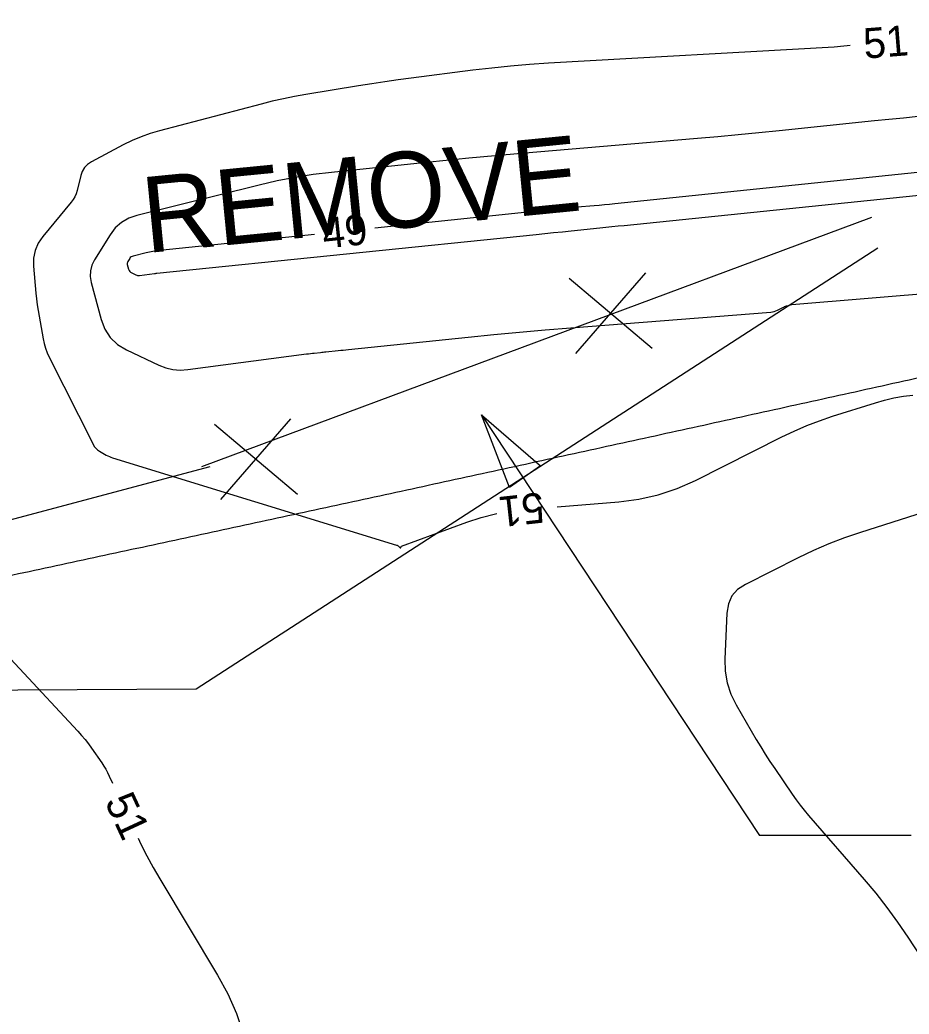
# Model space of a CAD drawing. Extents: x 2384780 to 2405861, y 547869 to 573706.
# Drawn here: x 2390854.3 to 2390913, y 552486.8 to 552552.4 of the extents above; entities that cross this region are included whole.
import ezdxf

# ---------------------------------------------------------------- set-up
doc = ezdxf.new("R2010")
doc.units = 0
for name, color, linetype in [('Breaklines', 7, 'Continuous'), ('Old_Level_5', 7, 'Continuous'), ('Old_Level_60', 7, 'Continuous'), ('Old_Level_61', 7, 'Continuous'), ('Old_Level_62', 7, 'Continuous'), ('Old_Level_63', 7, 'Continuous'), ('Sheet Plan CELL', 7, 'Continuous')]:
    doc.layers.add(name, color=color, linetype=linetype)

# ---------------------------------------------------------------- blocks, each defined once
blk = doc.blocks.new('SPOT')
at = {"layer": 'Breaklines'}
for p, q in [((-4.608, -5.326), (4.609, 5.325)), ((-5.48625, 4.61225), (5.48625, -4.61175))]:
    blk.add_line(p, q, dxfattribs=at)

msp = doc.modelspace()

# ---------------------------------------------------------------- linework, layer by layer
at = {"layer": 'Old_Level_5'}
for p in [(2390884.801, 552526.33675), (2390913.15787, 552498.56184)]:
    msp.add_line(p, (2390903.15787, 552498.56184), dxfattribs=at)
msp.add_lwpolyline([(2390886.65575, 552521.52825), (2390884.801, 552526.33675), (2390888.7005, 552522.96675)], close=True, dxfattribs=at)
at = {"layer": 'Old_Level_60'}
for points in [[(2390909.1475, 552550.716), (2390908.93825, 552550.68925), (2390908.724, 552550.66375), (2390908.5095, 552550.64225), (2390908.29475, 552550.62425), (2390908.0795, 552550.61025), (2390889.22775, 552549.54025), (2390887.97675, 552549.458), (2390886.728, 552549.3535), (2390885.48125, 552549.22675), (2390884.2365, 552549.0775), (2390880.17375, 552548.554), (2390879.30375, 552548.43825), (2390878.43475, 552548.315), (2390877.567, 552548.1845), (2390876.7, 552548.0465), (2390873.22, 552547.47725), (2390872.476, 552547.34675), (2390871.736, 552547.19825), (2390870.9995, 552547.03225), (2390870.267, 552546.84875), (2390863.5585, 552545.0825), (2390862.941, 552544.90075), (2390862.33725, 552544.68425), (2390861.747, 552544.433), (2390861.1705, 552544.14675), (2390859.06325, 552543.02375), (2390858.81275, 552542.85725), (2390858.61225, 552542.65175), (2390858.46175, 552542.40725), (2390858.3615, 552542.1235), (2390858.116, 552541.133), (2390858.0525, 552540.92625), (2390857.9675, 552540.7305), (2390857.8605, 552540.5455), (2390857.732, 552540.37175), (2390855.8485, 552538.0955), (2390855.54825, 552537.65675), (2390855.34775, 552537.187), (2390855.247, 552536.68625), (2390855.246, 552536.1545), (2390855.406, 552534.367), (2390855.44425, 552533.9845), (2390855.491, 552533.603), (2390855.54575, 552533.22275), (2390855.60875, 552532.8435), (2390855.873, 552531.3525), (2390855.94075, 552531.03675), (2390856.03075, 552530.72825), (2390856.14325, 552530.4275), (2390856.27825, 552530.134), (2390859.1735, 552524.3875), (2390859.254, 552524.25225), (2390859.351, 552524.133), (2390859.46475, 552524.02925), (2390859.59525, 552523.94125), (2390860.04875, 552523.67975), (2390860.14725, 552523.62675), (2390860.248, 552523.57925), (2390860.3515, 552523.53775), (2390860.4575, 552523.50175), (2390879.1955, 552517.734), (2390879.232, 552517.72075), (2390879.2665, 552517.70425), (2390879.29925, 552517.68425), (2390879.33025, 552517.66075), (2390879.44425, 552517.56525), (2390879.45625, 552517.55775), (2390879.4665, 552517.557), (2390879.475, 552517.563), (2390879.4815, 552517.57575), (2390879.49975, 552517.628), (2390879.5045, 552517.6385), (2390879.51125, 552517.647), (2390879.5195, 552517.65375), (2390879.52975, 552517.65875), (2390883.847, 552519.25525), (2390884.7795, 552519.56425), (2390885.7265, 552519.80725), (2390885.82875, 552519.82625)], [(2390916.767, 552542.663), (2390893.60725, 552540.26125), (2390893.2645, 552540.2265), (2390892.9215, 552540.19325), (2390892.5785, 552540.1615), (2390892.2355, 552540.13125), (2390891.11425, 552540.03525), (2390890.874, 552540.01425), (2390890.63375, 552539.992), (2390890.39375, 552539.96875), (2390890.154, 552539.94425), (2390877.76175, 552538.65875)], [(2390861.4325, 552536.25625), (2390861.51475, 552535.949), (2390861.54525, 552535.86775), (2390861.59075, 552535.7985), (2390861.6505, 552535.74175), (2390861.72525, 552535.697), (2390861.99325, 552535.5705), (2390862.0515, 552535.548), (2390862.111, 552535.53425), (2390862.172, 552535.52925), (2390862.23425, 552535.533), (2390863.222, 552535.663), (2390863.23775, 552535.665), (2390863.25375, 552535.667), (2390863.2695, 552535.66875), (2390863.28525, 552535.6705), (2390863.33725, 552535.67575), (2390863.34825, 552535.677), (2390863.3595, 552535.678), (2390863.3705, 552535.67925), (2390863.3815, 552535.6805), (2390888.41075, 552538.2445), (2390888.9885, 552538.30375), (2390889.56625, 552538.363), (2390890.144, 552538.4225), (2390890.72175, 552538.48175), (2390892.60925, 552538.67575), (2390893.0135, 552538.71725), (2390893.418, 552538.75875), (2390893.8225, 552538.80025), (2390894.227, 552538.84175), (2390914.96575, 552540.9665)], [(2390873.78325, 552538.246), (2390863.57125, 552537.18675), (2390863.348, 552537.1595), (2390863.12625, 552537.12475), (2390862.906, 552537.082), (2390862.687, 552537.03175), (2390861.8125, 552536.81425), (2390861.74425, 552536.79075), (2390861.6845, 552536.75575), (2390861.63275, 552536.7095), (2390861.58925, 552536.652), (2390861.46075, 552536.4455), (2390861.43825, 552536.4005), (2390861.42625, 552536.354), (2390861.42425, 552536.306), (2390861.4325, 552536.25625)], [(2390889.80125, 552520.26525), (2390893.87825, 552520.589), (2390895.1925, 552520.75675), (2390896.47225, 552521.04825), (2390897.71725, 552521.4635), (2390898.92775, 552522.0025), (2390904.63075, 552524.87475), (2390905.447, 552525.266), (2390906.27725, 552525.62375), (2390907.12075, 552525.94825), (2390907.978, 552526.2395), (2390910.80025, 552527.1365), (2390911.4085, 552527.31125), (2390912.02375, 552527.451), (2390912.64575, 552527.55575), (2390913.27475, 552527.62575)], [(2390918.15725, 552521.22475), (2390909.8195, 552518.57475), (2390908.7655, 552518.21675), (2390907.72825, 552517.8175), (2390906.70775, 552517.3775), (2390905.70375, 552516.89675), (2390902.2265, 552515.14525), (2390901.71175, 552514.80625), (2390901.3355, 552514.37725), (2390901.09775, 552513.85825), (2390900.999, 552513.24975)], [(2390846.60075, 552517.8535), (2390858.17875, 552505.443), (2390858.41875, 552505.17625), (2390858.64875, 552504.901), (2390858.8685, 552504.61775), (2390859.078, 552504.32625), (2390859.74575, 552503.3605), (2390859.88425, 552503.15075), (2390860.013, 552502.93575), (2390860.13275, 552502.7155), (2390860.24275, 552502.4895), (2390860.462, 552502.01425)], [(2390900.999, 552513.24975), (2390900.86125, 552510.19975), (2390900.88025, 552509.404), (2390901.01075, 552508.6355), (2390901.25275, 552507.89475), (2390901.60575, 552507.18125), (2390902.9415, 552504.89525), (2390903.232, 552504.40825), (2390903.531, 552503.92675), (2390903.839, 552503.4505), (2390904.15525, 552502.98), (2390905.31675, 552501.2855), (2390905.5705, 552500.92625), (2390905.83425, 552500.57475), (2390906.10775, 552500.23075), (2390906.391, 552499.89425), (2390910.05475, 552495.668), (2390910.824, 552494.7505), (2390911.5615, 552493.80875), (2390912.267, 552492.843), (2390912.941, 552491.85325), (2390915.58825, 552487.8235)], [(2390862.143, 552498.3845), (2390862.327, 552497.99975), (2390862.7245, 552497.223), (2390863.14275, 552496.45725), (2390863.582, 552495.70275), (2390867.395, 552489.3515), (2390868.06975, 552488.10875), (2390868.6285, 552486.82175), (2390869.0715, 552485.4905)]]:
    msp.add_lwpolyline(points, dxfattribs=at)
at = {"layer": 'Old_Level_61'}
for points in [[(2390913.6245, 552546.01675), (2390912.66075, 552545.92725), (2390911.69725, 552545.8335), (2390910.73425, 552545.73575), (2390904.45025, 552545.084), (2390903.10325, 552544.9475), (2390901.756, 552544.81675), (2390900.408, 552544.69225), (2390899.05925, 552544.57375), (2390887.4335, 552543.57775), (2390885.70725, 552543.426), (2390883.9815, 552543.26625), (2390882.2565, 552543.099), (2390880.53225, 552542.92425), (2390874.901, 552542.34), (2390873.69775, 552542.19375), (2390872.50225, 552542.00575), (2390871.31375, 552541.776), (2390870.13275, 552541.50425), (2390862.07075, 552539.5005), (2390861.5295, 552539.31275), (2390861.0535, 552539.03525), (2390860.643, 552538.668), (2390860.29775, 552538.21075), (2390859.2765, 552536.5705), (2390859.0985, 552536.213), (2390859.00175, 552535.84325), (2390858.9865, 552535.4615), (2390859.05275, 552535.0675)], [(2390859.05275, 552535.0675), (2390859.70525, 552532.62625), (2390859.949, 552531.98025), (2390860.30875, 552531.431), (2390860.785, 552530.979), (2390861.37725, 552530.624), (2390863.5075, 552529.62), (2390863.9695, 552529.44), (2390864.4425, 552529.33025), (2390864.9265, 552529.29075), (2390865.42125, 552529.3215), (2390873.26875, 552530.3545), (2390873.3945, 552530.37075), (2390873.52025, 552530.386), (2390873.64625, 552530.40025), (2390873.77225, 552530.4135), (2390874.184, 552530.456), (2390874.27225, 552530.465), (2390874.3605, 552530.474), (2390874.44875, 552530.483), (2390874.537, 552530.492), (2390875.34275, 552530.57475), (2390875.5155, 552530.59225), (2390875.68825, 552530.61), (2390875.86075, 552530.62775), (2390876.0335, 552530.6455), (2390883.93075, 552531.457), (2390885.6235, 552531.626), (2390887.317, 552531.78525), (2390889.0115, 552531.9345), (2390890.70675, 552532.07425), (2390903.901, 552533.122), (2390904.013, 552533.13625), (2390904.122, 552533.161), (2390904.228, 552533.1965), (2390904.331, 552533.2425), (2390904.69225, 552533.42425), (2390904.749, 552533.4515), (2390904.807, 552533.4765), (2390904.86575, 552533.49925), (2390904.92575, 552533.5195), (2390905.1225, 552533.582), (2390905.165, 552533.59425), (2390905.208, 552533.604), (2390905.25125, 552533.61125), (2390905.29525, 552533.61625), (2390925.17925, 552535.26275)]]:
    msp.add_lwpolyline(points, dxfattribs=at)
at = {"layer": 'Old_Level_62'}
msp.add_spline([(2390750.412, 552493.903), (2390756.0595, 552495.08775), (2390761.7115, 552496.27325), (2390767.3675, 552497.4605), (2390773.02325, 552498.648), (2390778.6805, 552499.8365), (2390784.343, 552501.02675), (2390790.009, 552502.21875), (2390795.6745, 552503.412), (2390801.34075, 552504.6065), (2390807.0125, 552505.8035), (2390812.6885, 552507.00325), (2390818.36375, 552508.2045), (2390824.04125, 552509.40825), (2390829.7205, 552510.6145), (2390835.4035, 552511.8235), (2390841.09, 552513.036), (2390846.77575, 552514.25075), (2390852.464, 552515.46875), (2390858.15625, 552516.69075), (2390863.84925, 552517.91575), (2390869.5415, 552519.144), (2390875.24, 552520.37675), (2390880.94175, 552521.614), (2390886.6405, 552522.8545), (2390892.34075, 552524.099), (2390898.047, 552525.34875), (2390903.7545, 552526.60325), (2390909.46275, 552527.86225), (2390915.17275, 552529.12625), (2390920.8815, 552530.39475), (2390926.5955, 552531.669), (2390932.311, 552532.949), (2390938.0255, 552534.23375), (2390943.74275, 552535.5245), (2390949.463, 552536.8215), (2390955.18475, 552538.12475), (2390960.9055, 552539.43375), (2390966.629, 552540.74925), (2390972.35275, 552542.071), (2390978.07775, 552543.3995), (2390983.80575, 552544.73525), (2390989.53425, 552546.078), (2390995.26325, 552547.42775), (2391000.9935, 552548.78475), (2391006.72375, 552550.14925), (2391012.45675, 552551.5215), (2391018.19, 552552.9015), (2391023.92225, 552554.289), (2391029.659, 552555.6855), (2391035.39375, 552557.08975), (2391041.12925, 552558.50225), (2391046.8685, 552559.92425), (2391052.60575, 552561.3545), (2391058.344, 552562.79375), (2391064.082, 552564.24175), (2391069.822, 552565.6995), (2391075.56175, 552567.1665), (2391081.29975, 552568.64275), (2391087.04225, 552570.12925), (2391092.784, 552571.626), (2391098.5215, 552573.1315), (2391104.26275, 552574.648), (2391110.00625, 552576.1755), (2391115.74525, 552577.7125), (2391121.4855, 552579.2605), (2391127.227, 552580.81975), (2391132.9685, 552582.39), (2391138.7075, 552583.97075), (2391144.44775, 552585.56325), (2391150.18875, 552587.168), (2391155.9255, 552588.783), (2391161.6655, 552590.41075), (2391167.4045, 552592.05075), (2391173.043, 552593.674)], degree=3, dxfattribs=at)
at = {"layer": 'Old_Level_63'}
msp.add_lwpolyline([(2390764.70375, 552503.98875), (2390814.9565, 552507.97175), (2390865.9885, 552508.2405), (2390910.967, 552537.3645)], dxfattribs=at)
msp.add_spline([(2390739.62125, 552545.348), (2390745.271, 552546.5335), (2390750.91725, 552547.7185), (2390756.5675, 552548.904), (2390762.221, 552550.09125), (2390767.8725, 552551.2785), (2390773.5255, 552552.467), (2390779.18075, 552553.6565), (2390784.8375, 552554.848), (2390790.49225, 552556.04), (2390796.14925, 552557.234), (2390801.80925, 552558.43025), (2390807.46975, 552559.62825), (2390813.1315, 552560.8285), (2390818.79225, 552562.031), (2390824.45475, 552563.23575), (2390830.117, 552564.443), (2390835.77825, 552565.6525), (2390841.44475, 552566.86575), (2390847.113, 552568.0825), (2390852.7785, 552569.302), (2390858.44025, 552570.5235), (2390864.10825, 552571.7495), (2390869.779, 552572.98025), (2390875.44625, 552574.2135), (2390881.11525, 552575.4515), (2390886.77975, 552576.6925), (2390892.4515, 552577.9385), (2390898.12275, 552579.18975), (2390903.79025, 552580.444), (2390909.46225, 552581.70425), (2390915.13075, 552582.96875), (2390920.80125, 552584.23825), (2390926.47425, 552585.51375), (2390932.143, 552586.794), (2390937.8135, 552588.0795), (2390943.48575, 552589.3715), (2390949.1565, 552590.66875), (2390954.827, 552591.97225), (2390960.5, 552593.28225), (2390966.17, 552594.5985), (2390971.837, 552595.91975), (2390977.51, 552597.24925), (2390983.1815, 552598.5855), (2390988.84775, 552599.9275), (2390994.51775, 552601.27725), (2391000.18725, 552602.6345), (2391005.85475, 552603.9985), (2391011.52375, 552605.37075), (2391017.19125, 552606.7505), (2391022.85825, 552608.138), (2391028.5255, 552609.534), (2391034.19, 552610.9375), (2391039.85525, 552612.34975), (2391045.51975, 552613.7705), (2391051.18175, 552615.1995), (2391056.84525, 552616.63775), (2391062.50425, 552618.08425), (2391068.1655, 552619.54025), (2391073.82775, 552621.0065), (2391079.48125, 552622.48), (2391085.14025, 552623.9645), (2391090.798, 552625.4595), (2391096.44925, 552626.9625), (2391102.10325, 552628.47625), (2391107.75725, 552630.00125), (2391113.40575, 552631.53525), (2391119.05525, 552633.08025), (2391124.703, 552634.636), (2391130.34475, 552636.2015), (2391135.989, 552637.7785), (2391141.63475, 552639.368), (2391147.27575, 552640.968), (2391152.911, 552642.57825), (2391158.5015, 552644.1875)], degree=3, dxfattribs=at)
at = {"layer": 'Sheet Plan CELL'}
for points in [[(2390910.54825, 552539.361), (2390866.33238, 552522.89166)], [(2390866.87679, 552522.89166), (2390823.46039, 552511.32303)]]:
    msp.add_lwpolyline(points, dxfattribs=at)

# ---------------------------------------------------------------- block references
at = {"layer": 'Old_Level_63', "xscale": 0.5, "yscale": 0.5}
for p in [(2390893.3375, 552533.041), (2390869.92025, 552523.40175)]:
    msp.add_blockref('SPOT', p, dxfattribs=at)

# ---------------------------------------------------------------- texts
at = {"layer": 'Old_Level_5'}
msp.add_text('REMOVE', height=4.999999, rotation=5.6117021, dxfattribs=at).set_placement((2390862.68121, 552537.0079))
at = {"layer": 'Old_Level_60'}
for s, rotation, p in [('51', 4.5569111, (2390910.08525, 552549.8395)), ('49', 5.922725, (2390874.40325, 552537.305)), ('51', 186.3070028, (2390888.82475, 552521.2255)), ('51', 294.8509444, (2390859.916, 552500.80675))]:
    msp.add_text(s, height=2, rotation=rotation, dxfattribs=at).set_placement(p)

doc.saveas('drawing.dxf')
